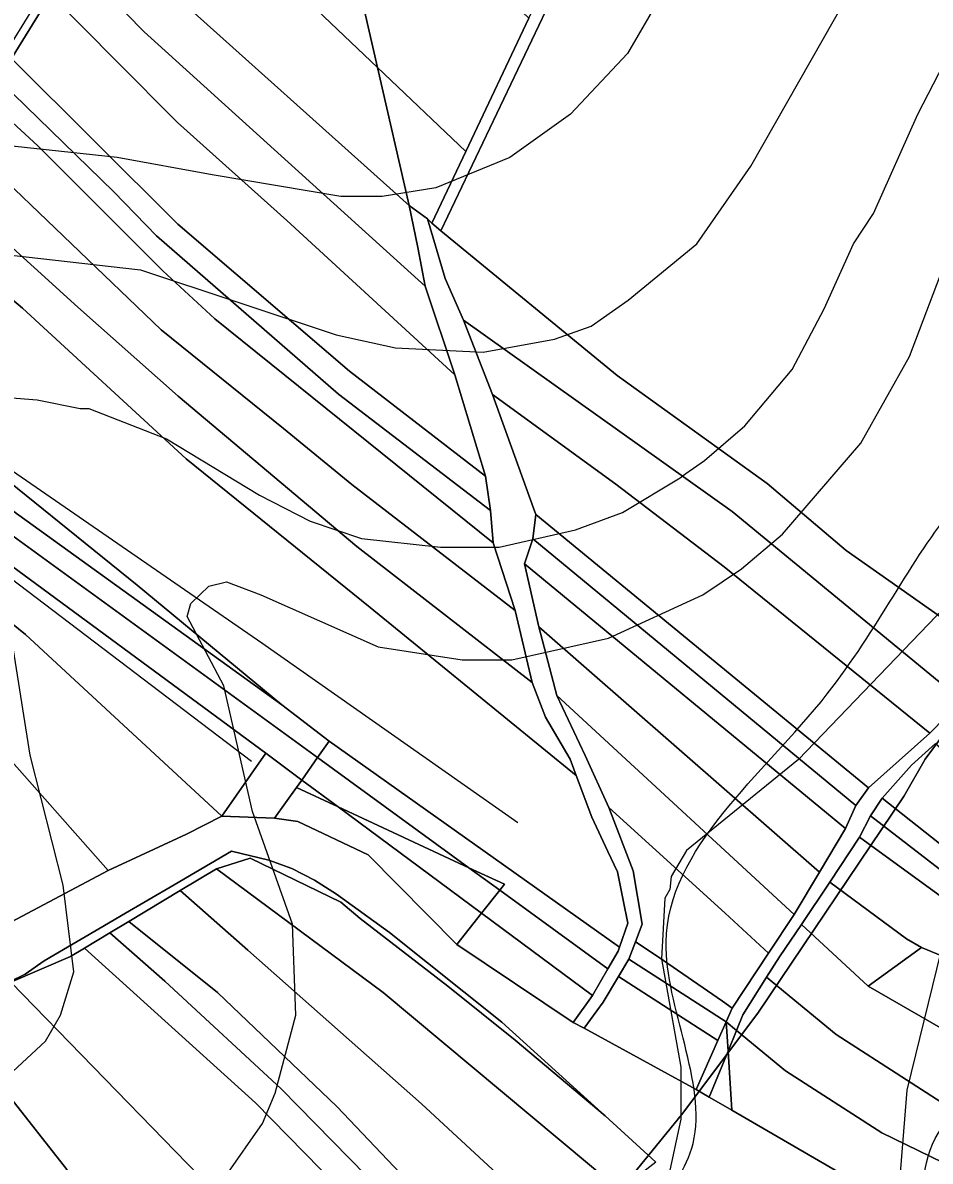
# Model space of a CAD drawing. Extents: x -510989 to -501240, y -1184665 to -1176098.
# Drawn here: x -505137.7 to -504928.3, y -1182374.7 to -1182111.9 of the extents above; entities that cross this region are included whole.
import ezdxf

# ---------------------------------------------------------------- set-up
doc = ezdxf.new("R2010")
doc.units = 0
for name, color, linetype in [('NAVRH_interakcni_prvky', 7, 'Continuous'), ('NAVRH_revitalizace_toku', 7, 'Continuous'), ('orna_puda', 7, 'Continuous'), ('ostatni_plocha_x_manipulacni_plocha', 7, 'Continuous'), ('ostatni_plocha_x_neplodna_puda', 7, 'Continuous'), ('ostatni_plocha_x_ostatni_komunikace', 7, 'Continuous'), ('STAV_USES', 7, 'Continuous'), ('STAV_vyrazne_udolnice', 7, 'Continuous'), ('STAV_zaplavove_uzemi', 7, 'Continuous'), ('trvaly_travni_porost', 7, 'Continuous'), ('vodni_plocha_x_vodni_tok_v_koryt_prir_n_upr', 7, 'Continuous'), ('vrstevnice_01', 7, 'Continuous'), ('vrstevnice_02', 7, 'Continuous')]:
    doc.layers.add(name, color=color, linetype=linetype)

msp = doc.modelspace()

# ---------------------------------------------------------------- linework, layer by layer
at = {"layer": 'NAVRH_interakcni_prvky'}
msp.add_line((-505178.27, -1182178), (-504972.45, -1181845.41), dxfattribs=at)
msp.add_lwpolyline([(-505477.97, -1181847.64), (-505390.62, -1181917.12), (-505341, -1181998.51), (-505295.34, -1182113.64), (-505192.11, -1182200.99), (-505084.92, -1182282.38)], dxfattribs=at)
at = {"layer": 'NAVRH_revitalizace_toku'}
msp.add_lwpolyline([(-504924.92, -1182322.27), (-504933.7, -1182358.31), (-504938.85, -1182422.3), (-504955.03, -1182433.47), (-504972.64, -1182441.22), (-504987.44, -1182445.45), (-505003.65, -1182453.9), (-505017.03, -1182476.45), (-505024.78, -1182498.29), (-505037.47, -1182521.55), (-505060.01, -1182536.34), (-505082.56, -1182552.55), (-505102.29, -1182565.94), (-505119.2, -1182579.33), (-505129.07, -1182587.08), (-505141.04, -1182586.37), (-505147.39, -1182581.44), (-505158.16, -1182580.25), (-505176.98, -1182587.78), (-505191.78, -1182603.28), (-505202.35, -1182613.85), (-505227.01, -1182618.78), (-505241.1, -1182632.88)], dxfattribs=at)
at = {"layer": 'orna_puda'}
for points in [[(-505374.61, -1181873.77), (-505327.51, -1181915.16), (-505248.6, -1181994.46), (-505151.3, -1182085.2), (-505131.28, -1182105.44), (-505140.34, -1182120.18), (-505153.49, -1182107.08), (-505249.53, -1182020.18), (-505268.16, -1182001.48), (-505310.93, -1181955.96), (-505331.49, -1181934.08), (-505339.14, -1181925.86), (-505341.02, -1181927.75), (-505343.84, -1181930.61), (-505345.3, -1181931.85), (-505347.28, -1181933.98), (-505356.61, -1181943.5), (-505361.8, -1181929.25), (-505375.25, -1181910.61), (-505375.92, -1181909.99), (-505376.99, -1181908.14), (-505402.58, -1181885.53), (-505438.7, -1181858.11)], [(-505143.26, -1182279.17), (-505118.05, -1182307.6), (-505140.3, -1182319.44)]]:
    msp.add_lwpolyline(points, dxfattribs=at)
for points in [[(-505277.34, -1182114.86), (-505206.08, -1182188.88), (-505081.65, -1182280.55), (-505091.8, -1182295.09), (-505137.1, -1182253.17), (-505225.62, -1182181.57), (-505248.82, -1182165.86), (-505258.79, -1182145.56), (-505280.14, -1182117.06)], [(-505280.14, -1182117.06), (-505258.79, -1182145.56), (-505248.82, -1182165.86), (-505225.62, -1182181.57), (-505137.1, -1182253.17), (-505091.8, -1182295.09), (-505099.94, -1182299.25), (-505118.05, -1182307.6), (-505143.26, -1182279.17), (-505189.55, -1182234.31), (-505225.24, -1182199.03), (-505233.73, -1182190.31), (-505254.12, -1182172.21), (-505265.81, -1182150.87), (-505287.99, -1182122.8), (-505285.35, -1182120.7)]]:
    msp.add_lwpolyline(points, close=True, dxfattribs=at)
at = {"layer": 'ostatni_plocha_x_manipulacni_plocha'}
for points in [[(-505085.27, -1182304.75), (-505064.34, -1182314.95), (-505059.87, -1182318.71), (-505039.62, -1182334.31), (-505024.1, -1182346.8), (-505003.37, -1182364.27), (-504991.67, -1182374.91), (-504999.97, -1182381.38), (-505054.59, -1182335.78), (-505093.02, -1182307.2)], [(-505093.02, -1182307.2), (-505054.59, -1182335.78), (-504999.97, -1182381.38), (-505012.99, -1182391.81), (-505045.74, -1182361.47), (-505085.81, -1182326.04), (-505101.37, -1182312.21)], [(-505101.37, -1182312.21), (-505085.81, -1182326.04), (-505045.74, -1182361.47), (-505012.99, -1182391.81), (-505027.07, -1182402.28), (-505065.24, -1182362.11), (-505092.79, -1182335.81), (-505113.27, -1182319.36)], [(-505113.27, -1182319.36), (-505092.79, -1182335.81), (-505065.24, -1182362.11), (-505027.07, -1182402.28), (-505030.87, -1182406.16), (-505078.12, -1182358), (-505104.95, -1182333.13), (-505117.62, -1182321.97)], [(-505117.62, -1182321.97), (-505104.95, -1182333.13), (-505078.12, -1182358), (-505030.87, -1182406.16), (-505035.27, -1182411.05), (-505084.01, -1182361.28), (-505123.51, -1182325.51)], [(-505123.51, -1182325.51), (-505084.01, -1182361.28), (-505035.27, -1182411.05), (-505050.72, -1182426.8), (-505083.48, -1182392.04), (-505140.49, -1182333.39), (-505126.73, -1182327.44)], [(-505143.22, -1182334.57), (-505140.49, -1182333.39), (-505083.48, -1182392.04), (-505050.72, -1182426.8), (-505066.36, -1182443.43), (-505092.14, -1182416.55), (-505127.56, -1182376.67), (-505155.18, -1182341.59)], [(-505155.18, -1182341.59), (-505127.56, -1182376.67), (-505092.14, -1182416.55), (-505066.36, -1182443.43), (-505074.43, -1182451.49), (-505120.86, -1182400.97), (-505165.55, -1182346.5), (-505161.57, -1182345.34)]]:
    msp.add_lwpolyline(points, close=True, dxfattribs=at)
at = {"layer": 'ostatni_plocha_x_neplodna_puda'}
for points in [[(-505081.65, -1182280.55), (-505073.32, -1182286.73), (-505074.54, -1182288.48), (-505079.66, -1182295.52), (-505091.8, -1182295.09)], [(-505073.32, -1182286.73), (-505064.95, -1182292.94), (-505074.54, -1182288.48)], [(-505074.54, -1182288.48), (-505064.95, -1182292.94), (-505031.87, -1182317.5), (-505037.53, -1182324.68), (-505058.02, -1182303.99), (-505074.25, -1182296.32), (-505079.66, -1182295.52)], [(-505037.53, -1182324.68), (-505031.87, -1182317.5), (-505006.26, -1182336.51), (-505010.69, -1182342.74)], [(-505003.81, -1182338.02), (-505000.25, -1182332.07), (-504977.33, -1182346.87), (-504982.32, -1182358.15), (-505008.17, -1182344)]]:
    msp.add_lwpolyline(points, close=True, dxfattribs=at)
at = {"layer": 'ostatni_plocha_x_ostatni_komunikace'}
for points in [[(-505273.82, -1182112.09), (-505245.28, -1182141.37), (-505239.84, -1182149.64), (-505232.91, -1182154.07), (-505203.48, -1182184.27), (-505069.71, -1182281.57), (-505073.32, -1182286.73), (-505081.65, -1182280.55), (-505206.08, -1182188.88), (-505277.34, -1182114.86)], [(-505044.36, -1182157.21), (-505040.26, -1182170.97), (-505036.01, -1182180.6), (-505029.36, -1182197.74), (-505019.87, -1182223.96), (-505019.35, -1182225.47), (-505020.01, -1182231.04), (-505021.99, -1182236.8), (-505018.67, -1182251.41), (-505014.48, -1182267.26), (-505007.93, -1182281.05), (-505002.46, -1182293.1), (-504996.91, -1182307.73), (-504994.77, -1182320.01), (-504996.33, -1182324.09), (-504997.86, -1182328.08), (-505000.25, -1182332.07), (-505003.81, -1182338.02), (-505008.17, -1182344), (-505010.69, -1182342.74), (-505006.26, -1182336.51), (-505002.69, -1182330.32), (-505000.32, -1182326.21), (-505000.02, -1182325.32), (-504998.14, -1182319.79), (-504999.19, -1182314.49), (-505000.5, -1182307.89), (-505002.69, -1182303.27), (-505006.45, -1182295.32), (-505010.01, -1182285.72), (-505011.43, -1182281.9), (-505017.09, -1182272.26), (-505020.21, -1182264.24), (-505024.08, -1182247.61), (-505029.16, -1182232.01), (-505029.82, -1182224.55), (-505030.95, -1182216.61), (-505038.03, -1182193.19), (-505044.9, -1182172.76), (-505046.6, -1182163.78), (-505048.6, -1182154.1)], [(-505069.71, -1182281.57), (-505034.76, -1182306.99), (-505064.95, -1182292.94), (-505073.32, -1182286.73)], [(-505064.95, -1182292.94), (-505034.76, -1182306.99), (-505027.65, -1182312.16), (-505031.87, -1182317.5)], [(-505031.87, -1182317.5), (-505027.65, -1182312.16), (-505002.69, -1182330.32), (-505006.26, -1182336.51)], [(-504975.41, -1182342.54), (-504974.98, -1182349.34), (-504979.31, -1182359.95), (-504982.32, -1182358.15), (-504977.33, -1182346.87)], [(-504973.01, -1182344.52), (-504974.98, -1182349.34), (-504975.41, -1182342.54)]]:
    msp.add_lwpolyline(points, close=True, dxfattribs=at)
for points in [[(-504927.14, -1182278.29), (-504932.69, -1182283.34), (-504939.42, -1182290.95), (-504942.1, -1182295.02), (-504944.62, -1182299.93), (-504951.48, -1182310.29), (-504958.05, -1182320.06), (-504963.1, -1182327.56), (-504966.08, -1182332.28), (-504971.55, -1182340.94), (-504973.01, -1182344.52), (-504975.41, -1182342.54), (-504974.01, -1182339.37), (-504965.62, -1182326.7), (-504959.72, -1182317.79), (-504953.9, -1182308.04), (-504947.85, -1182297.9), (-504945.51, -1182292.61), (-504942.57, -1182288.5), (-504928.43, -1182275.92), (-504921.06, -1182268.37)], [(-505140.3, -1182319.44), (-505118.05, -1182307.6), (-505099.94, -1182299.25), (-505091.8, -1182295.09), (-505079.66, -1182295.52), (-505074.25, -1182296.32), (-505058.02, -1182303.99), (-505037.53, -1182324.68), (-505010.69, -1182342.74), (-505008.17, -1182344), (-504982.32, -1182358.15), (-504979.31, -1182359.95), (-504974.12, -1182362.97), (-504939.84, -1182382.9)], [(-504991.67, -1182374.91), (-505003.37, -1182364.27), (-505027.16, -1182342.63), (-505053.11, -1182321.94), (-505065.36, -1182313.1), (-505070.41, -1182309.87), (-505075.6, -1182307.19), (-505080.98, -1182305.25), (-505089.59, -1182303.19), (-505102.81, -1182310.93), (-505114.93, -1182318.03), (-505119.23, -1182320.55), (-505125.16, -1182324.02), (-505132.78, -1182328.48), (-505137.14, -1182331.57), (-505140.6, -1182333.28), (-505143.22, -1182334.57), (-505158.23, -1182337.72), (-505169.19, -1182342.06), (-505179.38, -1182345.84), (-505190.52, -1182350.47), (-505201.67, -1182354.34), (-505267.53, -1182372), (-505277.58, -1182375.3)], [(-505140.6, -1182333.28), (-505137.14, -1182331.57), (-505132.78, -1182328.48), (-505125.16, -1182324.02), (-505119.23, -1182320.55), (-505114.93, -1182318.03), (-505102.81, -1182310.93), (-505089.59, -1182303.19), (-505080.98, -1182305.25), (-505075.6, -1182307.19), (-505070.41, -1182309.87), (-505065.36, -1182313.1), (-505053.11, -1182321.94), (-505027.16, -1182342.63), (-505003.37, -1182364.27), (-505024.1, -1182346.8), (-505039.62, -1182334.31), (-505059.87, -1182318.71), (-505064.34, -1182314.95), (-505085.27, -1182304.75), (-505093.02, -1182307.2), (-505101.37, -1182312.21), (-505113.27, -1182319.36), (-505117.62, -1182321.97), (-505123.51, -1182325.51), (-505126.73, -1182327.44), (-505140.49, -1182333.39)]]:
    msp.add_lwpolyline(points, dxfattribs=at)
at = {"layer": 'STAV_USES'}
for p, q in [((-504929.5, -1182281.89), (-504915.52, -1182263.03)), ((-504915.52, -1182263.03), (-504929.5, -1182281.89)), ((-504934.36, -1182290.4), (-504929.5, -1182281.89)), ((-504929.5, -1182281.89), (-504934.36, -1182290.4)), ((-504968.11, -1182340.58), (-504934.36, -1182290.4)), ((-504934.36, -1182290.4), (-504968.11, -1182340.58)), ((-504985.74, -1182364), (-504968.11, -1182340.58)), ((-504968.11, -1182340.58), (-504985.74, -1182364)), ((-505046.23, -1182438.2), (-504985.74, -1182364)), ((-504985.74, -1182364), (-505046.23, -1182438.2))]:
    msp.add_line(p, q, dxfattribs=at)
at = {"layer": 'STAV_vyrazne_udolnice'}
msp.add_lwpolyline([(-505486.28, -1181776.97), (-505446.89, -1181838.83), (-505419.46, -1181866.96), (-505394.84, -1181886.64), (-505356.86, -1181928.12), (-505336.47, -1181957.65), (-505309.74, -1182003.35), (-505290.75, -1182066.62), (-505259.8, -1182112.32), (-505235.89, -1182136.93), (-505145.86, -1182211.45), (-505082.56, -1182255.04), (-505023.48, -1182296.52)], dxfattribs=at)
at = {"layer": 'STAV_zaplavove_uzemi'}
for points in [[(-505319.13, -1182678.81), (-505278.86, -1182647.83), (-505216.92, -1182606.02), (-505167.36, -1182584.34), (-505141.03, -1182562.66), (-505106.96, -1182547.17), (-505057.41, -1182451.15), (-505009.4, -1182400.05), (-504983.07, -1182370.62), (-504989.26, -1182324.16), (-504952.1, -1182266.86), (-504922.67, -1182223.5), (-504871.57, -1182172.39), (-504862.27, -1182161.55), (-504862.27, -1182184.78), (-504874.66, -1182232.79), (-504874.66, -1182282.35), (-504862.27, -1182341.2), (-504848.34, -1182390.75), (-504852.98, -1182434.12), (-504880.86, -1182479.03), (-504888.6, -1182511.55), (-504908.73, -1182559.56), (-504924.22, -1182582.79), (-505001.65, -1182633.9), (-505054.31, -1182661.77), (-505105.41, -1182692.74), (-505137.93, -1182711.33), (-505167.36, -1182729.91), (-505202.98, -1182760.89), (-505252.54, -1182790.31)], [(-505295.85, -1182705.16), (-505271.81, -1182677.27), (-505253.54, -1182663.81), (-505233.35, -1182634), (-505213.15, -1182625.35), (-505188.15, -1182616.69), (-505171.8, -1182602.27), (-505146.8, -1182588.8), (-505127.57, -1182591.69), (-505097.76, -1182575.34), (-505075.64, -1182557.07), (-505057.37, -1182547.46), (-505047.76, -1182546.5), (-505025.64, -1182525.34), (-505016.99, -1182507.07), (-505007.37, -1182478.22), (-504997.75, -1182458.99), (-504983.33, -1182449.37), (-504961.21, -1182448.41), (-504946.79, -1182439.76), (-504939.1, -1182433.03), (-504926.6, -1182418.6), (-504925.63, -1182408.02), (-504929.48, -1182388.79), (-504924.67, -1182365.71), (-504908.33, -1182350.33), (-504915.06, -1182328.21), (-504918.9, -1182310.9), (-504917.94, -1182286.86), (-504920.34, -1182288.77), (-504920.34, -1182270.49), (-504907.62, -1182256.19), (-504871.86, -1182252.22)], [(-504871.86, -1182277.65), (-504898.88, -1182273.67), (-504904.45, -1182291.95), (-504901.27, -1182320.56), (-504895.7, -1182351.55), (-504897.29, -1182379.37), (-504910.01, -1182411.95), (-504910.8, -1182436.59), (-504925.11, -1182447.71), (-504944.18, -1182462.02), (-504958.49, -1182467.58), (-504959.75, -1182470.16), (-504972.25, -1182467.27), (-504984.75, -1182473.04), (-504997.25, -1182487.47), (-504997.25, -1182510.55), (-505009.75, -1182529.78), (-505029.95, -1182546.12), (-505045.33, -1182559.59), (-505069.37, -1182570.17), (-505097.26, -1182593.24), (-505115.53, -1182605.74), (-505138.61, -1182609.59), (-505147.26, -1182609.59), (-505169.38, -1182630.75), (-505190.53, -1182642.28), (-505212.65, -1182646.13), (-505220.34, -1182650.94), (-505225.15, -1182670.17), (-505247.27, -1182689.4), (-505283.81, -1182725.94)]]:
    msp.add_spline(points, degree=3, dxfattribs=at)
at = {"layer": 'trvaly_travni_porost'}
for points in [[(-505064.91, -1181997.6), (-505058.7, -1181987.52), (-505046.26, -1181999.79), (-505018.73, -1182026.53), (-504970.1, -1182068.14), (-504913.41, -1182111.72), (-504887.04, -1182131.45), (-504852.59, -1182158.39), (-504856.15, -1182161.86), (-504862.22, -1182166.55), (-504866.1, -1182176.56), (-504871.82, -1182183.67), (-504899.06, -1182224.89), (-504906.14, -1182236.96), (-504916.11, -1182255.96), (-504947.74, -1182233.72), (-504965.99, -1182218.31), (-505000.54, -1182193.37), (-505041.24, -1182159.95), (-504997.66, -1182068.46), (-504995.08, -1182063.07), (-504997.29, -1182060.99), (-505031.1, -1182030.67)], [(-505092.62, -1182042.63), (-505068.98, -1182065.16), (-505055.9, -1182122.24), (-505109.95, -1182070.79)], [(-504995.08, -1182063.07), (-504997.66, -1182068.46), (-505041.24, -1182159.95), (-505043.32, -1182158.16), (-505035.5, -1182141.65), (-505020.94, -1182110.91), (-505008.59, -1182084.84), (-504997.29, -1182060.99)], [(-505068.98, -1182065.16), (-505020.94, -1182110.91), (-505035.5, -1182141.65), (-505055.9, -1182122.24)], [(-505120.17, -1182087.4), (-505109.95, -1182070.79), (-505055.9, -1182122.24), (-505048.6, -1182154.1), (-505105.54, -1182102.98)], [(-505123.23, -1182092.36), (-505120.17, -1182087.4), (-505105.54, -1182102.98), (-505048.6, -1182154.1), (-505046.6, -1182163.78), (-505044.9, -1182172.76), (-505109.71, -1182114.03), (-505126.19, -1182097.18)], [(-505131.28, -1182105.44), (-505126.19, -1182097.18), (-505109.71, -1182114.03), (-505044.9, -1182172.76), (-505038.03, -1182193.19), (-505076.79, -1182157.57), (-505102.02, -1182134.92), (-505116.09, -1182120.8)], [(-505140.34, -1182120.18), (-505131.28, -1182105.44), (-505116.09, -1182120.8), (-505102.02, -1182134.92), (-505076.79, -1182157.57), (-505038.03, -1182193.19), (-505030.95, -1182216.61), (-505062.34, -1182192.36), (-505101.97, -1182158.4)], [(-505143.41, -1182125.16), (-505140.34, -1182120.18), (-505101.97, -1182158.4), (-505062.34, -1182192.36), (-505030.95, -1182216.61), (-505029.82, -1182224.55), (-505064.89, -1182197.63), (-505106.87, -1182161.13), (-505116.69, -1182150.93), (-505139.97, -1182128.33)], [(-505055.9, -1182122.24), (-505035.5, -1182141.65), (-505043.32, -1182158.16), (-505044.36, -1182157.21), (-505048.6, -1182154.1)], [(-505143.41, -1182125.16), (-505139.97, -1182128.33), (-505116.69, -1182150.93), (-505106.87, -1182161.13), (-505064.89, -1182197.63), (-505029.82, -1182224.55), (-505029.16, -1182232.01), (-505093.4, -1182180.25), (-505105.43, -1182169.19), (-505134.23, -1182140.38), (-505146.08, -1182129.51)], [(-505151.91, -1182138.98), (-505146.08, -1182129.51), (-505134.23, -1182140.38), (-505105.43, -1182169.19), (-505093.4, -1182180.25), (-505029.16, -1182232.01), (-505024.08, -1182247.61), (-505061.83, -1182218.54), (-505077.55, -1182205.58), (-505105.8, -1182182.84), (-505147.22, -1182143.1)], [(-505151.91, -1182138.98), (-505147.22, -1182143.1), (-505105.8, -1182182.84), (-505077.55, -1182205.58), (-505061.83, -1182218.54), (-505024.08, -1182247.61), (-505020.21, -1182264.24), (-505060.63, -1182232.83), (-505101.84, -1182198.12), (-505125, -1182177.55), (-505156.15, -1182149.35), (-505157.56, -1182148.15)], [(-505157.56, -1182148.15), (-505156.15, -1182149.35), (-505125, -1182177.55), (-505101.84, -1182198.12), (-505060.63, -1182232.83), (-505020.21, -1182264.24), (-505017.09, -1182272.26), (-505011.43, -1182281.9), (-505010.01, -1182285.72), (-505057.57, -1182246.94), (-505099.99, -1182212.62), (-505137.76, -1182177.82), (-505162.84, -1182156.74)], [(-505171.16, -1182170.25), (-505162.84, -1182156.74), (-505137.76, -1182177.82), (-505099.99, -1182212.62), (-505057.57, -1182246.94), (-505010.01, -1182285.72), (-505006.45, -1182295.32), (-505002.69, -1182303.27), (-505000.5, -1182307.89), (-504999.19, -1182314.49), (-504998.14, -1182319.79), (-505000.02, -1182325.32), (-505024.39, -1182308.03), (-505067.04, -1182277.76), (-505077.94, -1182269.4), (-505111.35, -1182241.76), (-505150.99, -1182209.73), (-505181.95, -1182187.8), (-505178.64, -1182182.4)], [(-505043.32, -1182158.16), (-505041.24, -1182159.95), (-505000.54, -1182193.37), (-504965.99, -1182218.31), (-504947.74, -1182233.72), (-504916.11, -1182255.96), (-504916.89, -1182259.17), (-504917.41, -1182263.6), (-504921.06, -1182268.37), (-504974.07, -1182224.77), (-505036.01, -1182180.6), (-505040.26, -1182170.97), (-505044.36, -1182157.21)], [(-505036.01, -1182180.6), (-504974.07, -1182224.77), (-504921.06, -1182268.37), (-504928.43, -1182275.92), (-504975.91, -1182237.52), (-505000.91, -1182218.44), (-505029.36, -1182197.74)], [(-505184.75, -1182192.34), (-505181.95, -1182187.8), (-505150.99, -1182209.73), (-505111.35, -1182241.76), (-505077.94, -1182269.4)], [(-505029.36, -1182197.74), (-505000.91, -1182218.44), (-504975.91, -1182237.52), (-504928.43, -1182275.92), (-504942.57, -1182288.5), (-505019.35, -1182225.47), (-505019.87, -1182223.96)], [(-505019.35, -1182225.47), (-504942.57, -1182288.5), (-504945.51, -1182292.61), (-505020.01, -1182231.04)], [(-505020.01, -1182231.04), (-504945.51, -1182292.61), (-504947.85, -1182297.9), (-505021.99, -1182236.8)], [(-505021.99, -1182236.8), (-504947.85, -1182297.9), (-504953.9, -1182308.04), (-505018.67, -1182251.41)], [(-505018.67, -1182251.41), (-504953.9, -1182308.04), (-504959.72, -1182317.79), (-505014.48, -1182267.26)], [(-505014.48, -1182267.26), (-504959.72, -1182317.79), (-504965.62, -1182326.7), (-504975.68, -1182317.44), (-505002.46, -1182293.1), (-505007.93, -1182281.05)], [(-504932.69, -1182283.34), (-504927.14, -1182278.29), (-504914.33, -1182289.51), (-504911.07, -1182311.89), (-504911.5, -1182313.04), (-504939.42, -1182290.95)], [(-504942.1, -1182295.02), (-504939.42, -1182290.95), (-504911.5, -1182313.04), (-504913.15, -1182317.4)], [(-505002.46, -1182293.1), (-504975.68, -1182317.44), (-504965.62, -1182326.7), (-504974.01, -1182339.37), (-504976.23, -1182337.77), (-504991.11, -1182327.54), (-504996.33, -1182324.09), (-504994.77, -1182320.01), (-504996.91, -1182307.73)], [(-504944.62, -1182299.93), (-504942.1, -1182295.02), (-504913.15, -1182317.4), (-504914.76, -1182321.67)], [(-504951.48, -1182310.29), (-504944.62, -1182299.93), (-504914.76, -1182321.67), (-504910.06, -1182333.81), (-504930.37, -1182325.41), (-504933.77, -1182323.43)], [(-504958.05, -1182320.06), (-504951.48, -1182310.29), (-504933.77, -1182323.43), (-504930.37, -1182325.41), (-504942.69, -1182334.34)], [(-504963.1, -1182327.56), (-504958.05, -1182320.06), (-504942.69, -1182334.34), (-504905.69, -1182355.67), (-504917.59, -1182366.44), (-504950.01, -1182345.44), (-504966.08, -1182332.28)], [(-504991.11, -1182327.54), (-504976.23, -1182337.77), (-504974.01, -1182339.37), (-504975.41, -1182342.54), (-504997.86, -1182328.08), (-504996.33, -1182324.09)], [(-504930.37, -1182325.41), (-504910.06, -1182333.81), (-504902.7, -1182352.81), (-504905.69, -1182355.67), (-504942.69, -1182334.34)], [(-504971.55, -1182340.94), (-504966.08, -1182332.28), (-504950.01, -1182345.44), (-504917.59, -1182366.44), (-504919.71, -1182377.77), (-504939.47, -1182368.21), (-504961.75, -1182353.85), (-504973.01, -1182344.52)], [(-504974.98, -1182349.34), (-504973.01, -1182344.52), (-504961.75, -1182353.85), (-504939.47, -1182368.21), (-504919.71, -1182377.77), (-504925.66, -1182384.43), (-504939.84, -1182382.9), (-504974.12, -1182362.97)], [(-504979.31, -1182359.95), (-504974.98, -1182349.34), (-504974.12, -1182362.97)]]:
    msp.add_lwpolyline(points, close=True, dxfattribs=at)
at = {"layer": 'vodni_plocha_x_vodni_tok_v_koryt_prir_n_upr'}
for points in [[(-505218.28, -1182163.42), (-505203.38, -1182178.9), (-505184.75, -1182192.34), (-505077.94, -1182269.4), (-505067.04, -1182277.76), (-505069.71, -1182281.57), (-505203.48, -1182184.27), (-505232.91, -1182154.07)], [(-505067.04, -1182277.76), (-505024.39, -1182308.03), (-505000.02, -1182325.32), (-505000.32, -1182326.21), (-505002.69, -1182330.32), (-505027.65, -1182312.16), (-505026.58, -1182310.8), (-505034.76, -1182306.99), (-505069.71, -1182281.57)], [(-505034.76, -1182306.99), (-505026.58, -1182310.8), (-505027.65, -1182312.16)], [(-505000.25, -1182332.07), (-504997.86, -1182328.08), (-504975.41, -1182342.54), (-504977.33, -1182346.87)]]:
    msp.add_lwpolyline(points, close=True, dxfattribs=at)
at = {"layer": 'vrstevnice_01'}
for points in [[(-505136.91, -1182166), (-505110.59, -1182169), (-505065.41, -1182184), (-505051.69, -1182187), (-505031.5, -1182188), (-505015, -1182185), (-505006.59, -1182182), (-504998, -1182176), (-504982.19, -1182163), (-504969.69, -1182145), (-504947.59, -1182106), (-504938.69, -1182088), (-504936.5, -1182087), (-504935.69, -1182084), (-504929.59, -1182078), (-504915.31, -1182064)], [(-505103.37, -1182386.27), (-505090.81, -1182378), (-505082.41, -1182366), (-505079.5, -1182359), (-505074.69, -1182341), (-505075.5, -1182320), (-505084.69, -1182294), (-505091.31, -1182265), (-505099.81, -1182249), (-505098.91, -1182246), (-505094.81, -1182242), (-505090.69, -1182241), (-505082.81, -1182244), (-505055.69, -1182256), (-505036.31, -1182259), (-505024.91, -1182259), (-505002.59, -1182254), (-504980.81, -1182244), (-504971.91, -1182238), (-504962.41, -1182230), (-504944.31, -1182209), (-504933.09, -1182189), (-504911.91, -1182133)], [(-505155.09, -1182164), (-505136.91, -1182166)]]:
    msp.add_lwpolyline(points, dxfattribs=at)
at = {"layer": 'vrstevnice_02'}
for points in [[(-504924.91, -1182023), (-504954.81, -1182044), (-504964.59, -1182052), (-504971.31, -1182061), (-504978, -1182074), (-504984.19, -1182093), (-504988.31, -1182102), (-504998.19, -1182119), (-505011.31, -1182133), (-505025.31, -1182143), (-505042.41, -1182150), (-505054.81, -1182152), (-505064.31, -1182152), (-505094, -1182147), (-505115.91, -1182143), (-505153.09, -1182139)], [(-505147.09, -1182198), (-505134.41, -1182199), (-505124.5, -1182201), (-505122.5, -1182201), (-505104.59, -1182208), (-505083.09, -1182221), (-505071.41, -1182227), (-505059.59, -1182231), (-505041.31, -1182233), (-505027.81, -1182233), (-505010.19, -1182229), (-504999.31, -1182225), (-504986, -1182217), (-504984.69, -1182216), (-504980.41, -1182213), (-504971.09, -1182205), (-504960.19, -1182192), (-504952.81, -1182178), (-504946, -1182163), (-504941.41, -1182156), (-504931.19, -1182133), (-504924, -1182119)], [(-505142.19, -1182356), (-505132.5, -1182347), (-505129, -1182341), (-505125.91, -1182331), (-505128.41, -1182311), (-505136, -1182281), (-505141.59, -1182246)], [(-504923.19, -1182245), (-504958.69, -1182282), (-504984.59, -1182303), (-504988.09, -1182309), (-504988.41, -1182312), (-504989.59, -1182314), (-504990.31, -1182328), (-504985.91, -1182353), (-504985.91, -1182365), (-504989.09, -1182380)]]:
    msp.add_lwpolyline(points, dxfattribs=at)

doc.saveas('drawing.dxf')
